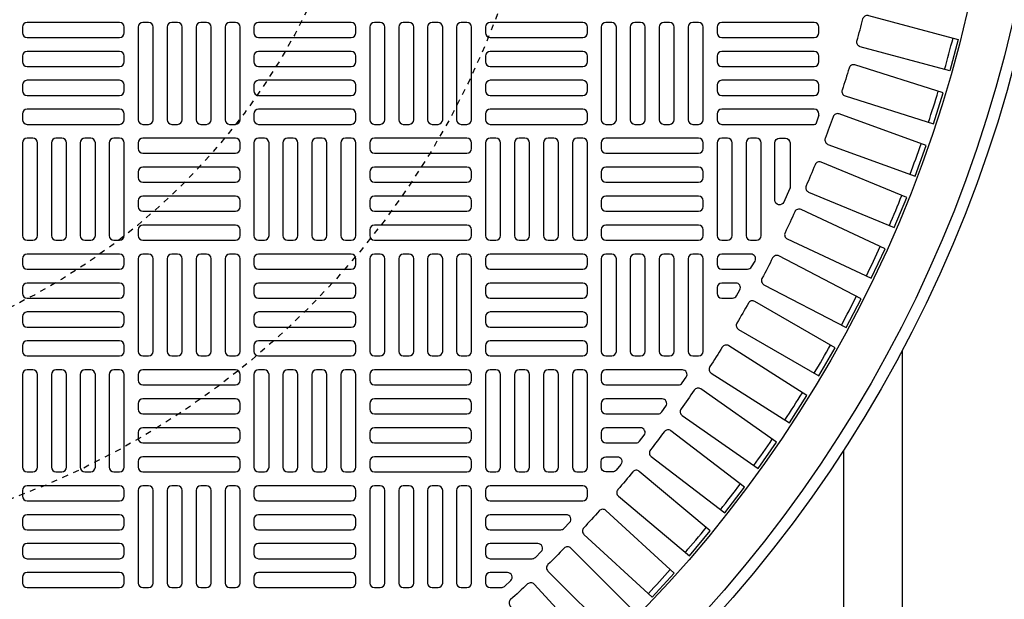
# Model space of a CAD drawing. Extents: x -285 to 5863, y 308 to 3178.
# Tile 453 of 622: x 1530 to 1547, y 1383 to 1393. Entities that reach past the tile are written whole.
import ezdxf

# ---------------------------------------------------------------- set-up
doc = ezdxf.new("R2010")
doc.units = 0
doc.header["$MEASUREMENT"] = 0
doc.linetypes.add('HIDDEN2', pattern=[0.28125, 0.1875, -0.09375])
doc.layers.get('DEFPOINTS').update_dxf_attribs({"linetype": 'CONTINUOUS'})
for name, color, linetype in [('TANK-MANHOLE-COVER-40', 2, 'CONTINUOUS'), ('TANK-MANHOLE-COVER-HATCH-40', 252, 'CONTINUOUS'), ('TANK-UST-RIB', 7, 'CONTINUOUS')]:
    doc.layers.add(name, color=color, linetype=linetype)

msp = doc.modelspace()

# ---------------------------------------------------------------- linework, layer by layer
at = {"layer": 'DEFPOINTS', "color": 8, "linetype": 'HIDDEN2', "ltscale": 0.125}
msp.add_circle((1524.87105, 1398.01916), 14, dxfattribs=at)
msp.add_circle((1524.87105, 1398.01916), 14, dxfattribs=at)
msp.add_circle((1524.87105, 1398.01916), 14, dxfattribs=at)
msp.add_circle((1524.87105, 1398.01916), 14, dxfattribs=at)
at = {"layer": 'DEFPOINTS', "color": 8, "linetype": 'HIDDEN2', "ltscale": 0.5}
msp.add_circle((1524.87105, 1398.01916), 11, dxfattribs=at)
msp.add_circle((1524.87105, 1398.01916), 11, dxfattribs=at)
msp.add_circle((1524.87105, 1398.01916), 11, dxfattribs=at)
msp.add_circle((1524.87105, 1398.01916), 11, dxfattribs=at)
at = {"layer": 'TANK-MANHOLE-COVER-40', "color": 4, "linetype": 'Continuous'}
msp.add_circle((1524.87181, 1398.01916), 22.63902, dxfattribs=at)
at = {"layer": 'TANK-MANHOLE-COVER-40', "color": 1, "linetype": 'Continuous'}
msp.add_circle((1524.87181, 1398.01916), 22.44094, dxfattribs=at)
at = {"layer": 'TANK-MANHOLE-COVER-40', "color": 2, "linetype": 'Continuous'}
msp.add_circle((1524.87181, 1398.01916), 21.65354, dxfattribs=at)
at = {"layer": 'TANK-MANHOLE-COVER-HATCH-40', "linetype": 'Continuous'}
msp.add_line((1543.45449, 1391.40581), (1543.39863, 1391.2509), dxfattribs=at)
for points in [[(1544.20212, 1393.04261, -0.41709369), (1544.29875, 1393.09904), (1545.82083, 1392.6912), (1545.67817, 1392.1588), (1544.1561, 1392.56664, -0.41709369), (1544.10062, 1392.66382, 0.00491171), (1544.20212, 1393.04261)], [(1543.96665, 1392.20417, -0.00491171), (1543.84872, 1391.83017, 0.41709369), (1543.89991, 1391.73066), (1545.40275, 1391.25682), (1545.56849, 1391.78249), (1544.06565, 1392.25633, 0.41709369), (1543.96665, 1392.20417)], [(1543.69483, 1391.3768, -0.00491171), (1543.5607, 1391.0083, 0.41709369), (1543.6075, 1390.90665), (1545.08824, 1390.36771), (1545.27675, 1390.88565), (1543.79601, 1391.42459, 0.41709369), (1543.69483, 1391.3768)], [(1542.96236, 1390.17587, -0.10680341), (1542.95534, 1390.14337), (1542.85692, 1389.92624, -0.80700564), (1542.70646, 1389.95875), (1542.70646, 1390.93255, -0.41421356), (1542.7852, 1391.01129), (1542.7852, 1391.01129), (1542.88362, 1391.01129, -0.41421356), (1542.96236, 1390.93255), (1542.96236, 1390.93255), (1542.96236, 1390.15886)], [(1543.38718, 1390.56208, -0.00491171), (1543.23711, 1390.19977, 0.41709369), (1543.27942, 1390.09618), (1544.73524, 1389.49316), (1544.94617, 1390.00239), (1543.49035, 1390.60541, 0.41709369), (1543.38718, 1390.56208)], [(1543.04428, 1389.76155, -0.00491171), (1542.87855, 1389.40613, 0.41709369), (1542.91631, 1389.30079), (1544.34444, 1388.63485), (1544.57738, 1389.13438), (1543.14924, 1389.80033, 0.41709369), (1543.04428, 1389.76155)], [(1542.66679, 1388.97673, -0.00491171), (1542.48572, 1388.62889, 0.41709369), (1542.51884, 1388.522), (1543.91657, 1387.79439), (1544.17107, 1388.2833), (1542.77335, 1389.01091, 0.41709369), (1542.66679, 1388.97673)], [(1542.25543, 1388.20913, -0.00491171), (1542.05935, 1387.86952, 0.41709369), (1542.08778, 1387.76129), (1543.45244, 1386.9734), (1543.72803, 1387.45074), (1542.36338, 1388.23863, 0.41709369), (1542.25543, 1388.20913)], [(1541.81098, 1387.46021, -0.00491171), (1541.60027, 1387.12947, 0.41709369), (1541.62396, 1387.0201), (1542.95295, 1386.17344), (1543.2491, 1386.6383), (1541.92011, 1387.48496, 0.41709369), (1541.81098, 1387.46021)], [(1541.33428, 1386.73138, -0.00491171), (1541.10935, 1386.41015, 0.41709369), (1541.12824, 1386.29985), (1542.41904, 1385.39603), (1542.73518, 1385.84753), (1541.44438, 1386.75135, 0.41709369), (1541.33428, 1386.73138)], [(1540.28784, 1385.33954, -0.00491171), (1540.03577, 1385.03913, 0.41709369), (1540.04498, 1384.92761), (1541.25208, 1383.91472), (1541.60638, 1384.33695), (1540.39927, 1385.34984, 0.41709369), (1540.28784, 1385.33954)], [(1539.12408, 1384.04419, -0.00491171), (1538.84678, 1383.7669, 0.41709369), (1538.84623, 1383.655), (1539.96047, 1382.54076), (1540.35021, 1382.9305), (1539.23598, 1384.04474, 0.41709369), (1539.12408, 1384.04419)]]:
    msp.add_lwpolyline(points, format="xyb", dxfattribs=at)
at = {"layer": 'TANK-MANHOLE-COVER-HATCH-40', "linetype": 'Continuous', "flags": 128}
for points in [[(1531.64347, 1392.90105, 0.41421356), (1531.56473, 1392.97979), (1529.98992, 1392.97979, 0.41421356), (1529.91118, 1392.90105), (1529.91118, 1392.80262, 0.41421356), (1529.98992, 1392.72388), (1531.56473, 1392.72388, 0.41421356), (1531.64347, 1392.80262)], [(1531.95843, 1392.97979, 0.41421356), (1531.87969, 1392.90105), (1531.87969, 1391.32625, 0.41421356), (1531.95843, 1391.24751), (1532.05685, 1391.24751, 0.41421356), (1532.13559, 1391.32625), (1532.13559, 1392.90105, 0.41421356), (1532.05685, 1392.97979)], [(1532.45055, 1392.97979, 0.41421356), (1532.37181, 1392.90105), (1532.37181, 1391.32625, 0.41421356), (1532.45055, 1391.24751), (1532.54898, 1391.24751, 0.41421356), (1532.62772, 1391.32625), (1532.62772, 1392.90105, 0.41421356), (1532.54898, 1392.97979)], [(1532.94268, 1392.97979, 0.41421356), (1532.86394, 1392.90105), (1532.86394, 1391.32625, 0.41421356), (1532.94268, 1391.24751), (1533.04111, 1391.24751, 0.41421356), (1533.11985, 1391.32625), (1533.11985, 1392.90105, 0.41421356), (1533.04111, 1392.97979)], [(1533.43481, 1392.97979, 0.41421356), (1533.35607, 1392.90105), (1533.35607, 1391.32625, 0.41421356), (1533.43481, 1391.24751), (1533.53323, 1391.24751, 0.41421356), (1533.61197, 1391.32625), (1533.61197, 1392.90105, 0.41421356), (1533.53323, 1392.97979)], [(1535.58048, 1392.90105, 0.41421356), (1535.50174, 1392.97979), (1533.92693, 1392.97979, 0.41421356), (1533.84819, 1392.90105), (1533.84819, 1392.80262, 0.41421356), (1533.92693, 1392.72388), (1535.50174, 1392.72388, 0.41421356), (1535.58048, 1392.80262)], [(1535.89544, 1392.97979, 0.41421356), (1535.8167, 1392.90105), (1535.8167, 1391.32625, 0.41421356), (1535.89544, 1391.24751), (1535.99386, 1391.24751, 0.41421356), (1536.0726, 1391.32625), (1536.0726, 1392.90105, 0.41421356), (1535.99386, 1392.97979)], [(1536.38756, 1392.97979, 0.41421356), (1536.30882, 1392.90105), (1536.30882, 1391.32625, 0.41421356), (1536.38756, 1391.24751), (1536.48599, 1391.24751, 0.41421356), (1536.56473, 1391.32625), (1536.56473, 1392.90105, 0.41421356), (1536.48599, 1392.97979)], [(1536.87969, 1392.97979, 0.41421356), (1536.80095, 1392.90105), (1536.80095, 1391.32625, 0.41421356), (1536.87969, 1391.24751), (1536.97811, 1391.24751, 0.41421356), (1537.05685, 1391.32625), (1537.05685, 1392.90105, 0.41421356), (1536.97811, 1392.97979)], [(1537.37181, 1392.97979, 0.41421356), (1537.29307, 1392.90105), (1537.29307, 1391.32625, 0.41421356), (1537.37181, 1391.24751), (1537.47024, 1391.24751, 0.41421356), (1537.54898, 1391.32625), (1537.54898, 1392.90105, 0.41421356), (1537.47024, 1392.97979)], [(1539.51748, 1392.90105, 0.41421356), (1539.43874, 1392.97979), (1537.86394, 1392.97979, 0.41421356), (1537.7852, 1392.90105), (1537.7852, 1392.80262, 0.41421356), (1537.86394, 1392.72388), (1539.43874, 1392.72388, 0.41421356), (1539.51748, 1392.80262)], [(1539.83244, 1392.97979, 0.41421356), (1539.7537, 1392.90105), (1539.7537, 1391.32625, 0.41421356), (1539.83244, 1391.24751), (1539.93087, 1391.24751, 0.41421356), (1540.00961, 1391.32625), (1540.00961, 1392.90105, 0.41421356), (1539.93087, 1392.97979)], [(1540.32457, 1392.97979, 0.41421356), (1540.24583, 1392.90105), (1540.24583, 1391.32625, 0.41421356), (1540.32457, 1391.24751), (1540.42299, 1391.24751, 0.41421356), (1540.50174, 1391.32625), (1540.50174, 1392.90105, 0.41421356), (1540.42299, 1392.97979)], [(1540.8167, 1392.97979, 0.41421356), (1540.73796, 1392.90105), (1540.73796, 1391.32625, 0.41421356), (1540.8167, 1391.24751), (1540.91512, 1391.24751, 0.41421356), (1540.99386, 1391.32625), (1540.99386, 1392.90105, 0.41421356), (1540.91512, 1392.97979)], [(1541.30882, 1392.97979, 0.41421356), (1541.23008, 1392.90105), (1541.23008, 1391.32625, 0.41421356), (1541.30882, 1391.24751), (1541.40725, 1391.24751, 0.41421356), (1541.48599, 1391.32625), (1541.48599, 1392.90105, 0.41421356), (1541.40725, 1392.97979)], [(1543.45449, 1392.90105, 0.41421356), (1543.37575, 1392.97979), (1541.80095, 1392.97979, 0.41421356), (1541.72221, 1392.90105), (1541.72221, 1392.80262, 0.41421356), (1541.80095, 1392.72388), (1543.37575, 1392.72388, 0.41421356), (1543.45449, 1392.80262)], [(1531.64347, 1392.40892, 0.41421356), (1531.56473, 1392.48766), (1529.98992, 1392.48766, 0.41421356), (1529.91118, 1392.40892), (1529.91118, 1392.3105, 0.41421356), (1529.98992, 1392.23176), (1531.56473, 1392.23176, 0.41421356), (1531.64347, 1392.3105)], [(1535.58048, 1392.40892, 0.41421356), (1535.50174, 1392.48766), (1533.92693, 1392.48766, 0.41421356), (1533.84819, 1392.40892), (1533.84819, 1392.3105, 0.41421356), (1533.92693, 1392.23176), (1535.50174, 1392.23176, 0.41421356), (1535.58048, 1392.3105)], [(1539.51748, 1392.40892, 0.41421356), (1539.43874, 1392.48766), (1537.86394, 1392.48766, 0.41421356), (1537.7852, 1392.40892), (1537.7852, 1392.3105, 0.41421356), (1537.86394, 1392.23176), (1539.43874, 1392.23176, 0.41421356), (1539.51748, 1392.3105)], [(1543.45449, 1392.40892, 0.41421356), (1543.37575, 1392.48766), (1541.80095, 1392.48766, 0.41421356), (1541.72221, 1392.40892), (1541.72221, 1392.3105, 0.41421356), (1541.80095, 1392.23176), (1543.37575, 1392.23176, 0.41421356), (1543.45449, 1392.3105)], [(1531.64347, 1391.9168, 0.41421356), (1531.56473, 1391.99554), (1529.98992, 1391.99554, 0.41421356), (1529.91118, 1391.9168), (1529.91118, 1391.81837, 0.41421356), (1529.98992, 1391.73963), (1531.56473, 1391.73963, 0.41421356), (1531.64347, 1391.81837)], [(1535.58048, 1391.9168, 0.41421356), (1535.50174, 1391.99554), (1533.92693, 1391.99554, 0.41421356), (1533.84819, 1391.9168), (1533.84819, 1391.81837, 0.41421356), (1533.92693, 1391.73963), (1535.50174, 1391.73963, 0.41421356), (1535.58048, 1391.81837)], [(1539.51748, 1391.9168, 0.41421356), (1539.43874, 1391.99554), (1537.86394, 1391.99554, 0.41421356), (1537.7852, 1391.9168), (1537.7852, 1391.81837, 0.41421356), (1537.86394, 1391.73963), (1539.43874, 1391.73963, 0.41421356), (1539.51748, 1391.81837)], [(1543.45449, 1391.9168, 0.41421356), (1543.37575, 1391.99554), (1541.80095, 1391.99554, 0.41421356), (1541.72221, 1391.9168), (1541.72221, 1391.81837, 0.41421356), (1541.80095, 1391.73963), (1543.37575, 1391.73963, 0.41421356), (1543.45449, 1391.81837)], [(1531.64347, 1391.42467, 0.41421356), (1531.56473, 1391.50341), (1529.98992, 1391.50341, 0.41421356), (1529.91118, 1391.42467), (1529.91118, 1391.32625, 0.41421356), (1529.98992, 1391.24751), (1531.56473, 1391.24751, 0.41421356), (1531.64347, 1391.32625)], [(1535.58048, 1391.42467, 0.41421356), (1535.50174, 1391.50341), (1533.92693, 1391.50341, 0.41421356), (1533.84819, 1391.42467), (1533.84819, 1391.32625, 0.41421356), (1533.92693, 1391.24751), (1535.50174, 1391.24751, 0.41421356), (1535.58048, 1391.32625)], [(1539.51748, 1391.42467, 0.41421356), (1539.43874, 1391.50341), (1537.86394, 1391.50341, 0.41421356), (1537.7852, 1391.42467), (1537.7852, 1391.32625, 0.41421356), (1537.86394, 1391.24751), (1539.43874, 1391.24751, 0.41421356), (1539.51748, 1391.32625)], [(1529.98992, 1391.01129, 0.41421356), (1529.91118, 1390.93255), (1529.91118, 1389.35774, 0.41421356), (1529.98992, 1389.279), (1530.08835, 1389.279, 0.41421356), (1530.16709, 1389.35774), (1530.16709, 1390.93255, 0.41421356), (1530.08835, 1391.01129)], [(1530.48205, 1391.01129, 0.41421356), (1530.40331, 1390.93255), (1530.40331, 1389.35774, 0.41421356), (1530.48205, 1389.279), (1530.58048, 1389.279, 0.41421356), (1530.65922, 1389.35774), (1530.65922, 1390.93255, 0.41421356), (1530.58048, 1391.01129)], [(1530.97418, 1391.01129, 0.41421356), (1530.89544, 1390.93255), (1530.89544, 1389.35774, 0.41421356), (1530.97418, 1389.279), (1531.0726, 1389.279, 0.41421356), (1531.15134, 1389.35774), (1531.15134, 1390.93255, 0.41421356), (1531.0726, 1391.01129)], [(1531.4663, 1391.01129, 0.41421356), (1531.38756, 1390.93255), (1531.38756, 1389.35774, 0.41421356), (1531.4663, 1389.279), (1531.56473, 1389.279, 0.41421356), (1531.64347, 1389.35774), (1531.64347, 1390.93255, 0.41421356), (1531.56473, 1391.01129)], [(1531.87969, 1390.83412, 0.41421356), (1531.95843, 1390.75538), (1533.53323, 1390.75538, 0.41421356), (1533.61197, 1390.83412), (1533.61197, 1390.93255, 0.41421356), (1533.53323, 1391.01129), (1531.95843, 1391.01129, 0.41421356), (1531.87969, 1390.93255)], [(1533.92693, 1391.01129, 0.41421356), (1533.84819, 1390.93255), (1533.84819, 1389.35774, 0.41421356), (1533.92693, 1389.279), (1534.02536, 1389.279, 0.41421356), (1534.1041, 1389.35774), (1534.1041, 1390.93255, 0.41421356), (1534.02536, 1391.01129)], [(1534.41906, 1391.01129, 0.41421356), (1534.34032, 1390.93255), (1534.34032, 1389.35774, 0.41421356), (1534.41906, 1389.279), (1534.51748, 1389.279, 0.41421356), (1534.59622, 1389.35774), (1534.59622, 1390.93255, 0.41421356), (1534.51748, 1391.01129)], [(1534.91118, 1391.01129, 0.41421356), (1534.83244, 1390.93255), (1534.83244, 1389.35774, 0.41421356), (1534.91118, 1389.279), (1535.00961, 1389.279, 0.41421356), (1535.08835, 1389.35774), (1535.08835, 1390.93255, 0.41421356), (1535.00961, 1391.01129)], [(1535.40331, 1391.01129, 0.41421356), (1535.32457, 1390.93255), (1535.32457, 1389.35774, 0.41421356), (1535.40331, 1389.279), (1535.50174, 1389.279, 0.41421356), (1535.58048, 1389.35774), (1535.58048, 1390.93255, 0.41421356), (1535.50174, 1391.01129)], [(1535.8167, 1390.83412, 0.41421356), (1535.89544, 1390.75538), (1537.47024, 1390.75538, 0.41421356), (1537.54898, 1390.83412), (1537.54898, 1390.93255, 0.41421356), (1537.47024, 1391.01129), (1535.89544, 1391.01129, 0.41421356), (1535.8167, 1390.93255)], [(1537.86394, 1391.01129, 0.41421356), (1537.7852, 1390.93255), (1537.7852, 1389.35774, 0.41421356), (1537.86394, 1389.279), (1537.96236, 1389.279, 0.41421356), (1538.04111, 1389.35774), (1538.04111, 1390.93255, 0.41421356), (1537.96236, 1391.01129)], [(1538.35607, 1391.01129, 0.41421356), (1538.27733, 1390.93255), (1538.27733, 1389.35774, 0.41421356), (1538.35607, 1389.279), (1538.45449, 1389.279, 0.41421356), (1538.53323, 1389.35774), (1538.53323, 1390.93255, 0.41421356), (1538.45449, 1391.01129)], [(1538.84819, 1391.01129, 0.41421356), (1538.76945, 1390.93255), (1538.76945, 1389.35774, 0.41421356), (1538.84819, 1389.279), (1538.94662, 1389.279, 0.41421356), (1539.02536, 1389.35774), (1539.02536, 1390.93255, 0.41421356), (1538.94662, 1391.01129)], [(1539.34032, 1391.01129, 0.41421356), (1539.26158, 1390.93255), (1539.26158, 1389.35774, 0.41421356), (1539.34032, 1389.279), (1539.43874, 1389.279, 0.41421356), (1539.51748, 1389.35774), (1539.51748, 1390.93255, 0.41421356), (1539.43874, 1391.01129)], [(1539.7537, 1390.83412, 0.41421356), (1539.83244, 1390.75538), (1541.40725, 1390.75538, 0.41421356), (1541.48599, 1390.83412), (1541.48599, 1390.93255, 0.41421356), (1541.40725, 1391.01129), (1539.83244, 1391.01129, 0.41421356), (1539.7537, 1390.93255)], [(1531.87969, 1390.34199, 0.41421356), (1531.95843, 1390.26325), (1533.53323, 1390.26325, 0.41421356), (1533.61197, 1390.34199), (1533.61197, 1390.44042, 0.41421356), (1533.53323, 1390.51916), (1531.95843, 1390.51916, 0.41421356), (1531.87969, 1390.44042)], [(1535.8167, 1390.34199, 0.41421356), (1535.89544, 1390.26325), (1537.47024, 1390.26325, 0.41421356), (1537.54898, 1390.34199), (1537.54898, 1390.44042, 0.41421356), (1537.47024, 1390.51916), (1535.89544, 1390.51916, 0.41421356), (1535.8167, 1390.44042)], [(1539.7537, 1390.34199, 0.41421356), (1539.83244, 1390.26325), (1541.40725, 1390.26325, 0.41421356), (1541.48599, 1390.34199), (1541.48599, 1390.44042, 0.41421356), (1541.40725, 1390.51916), (1539.83244, 1390.51916, 0.41421356), (1539.7537, 1390.44042)], [(1531.87969, 1389.84987, 0.41421356), (1531.95843, 1389.77113), (1533.53323, 1389.77113, 0.41421356), (1533.61197, 1389.84987), (1533.61197, 1389.94829, 0.41421356), (1533.53323, 1390.02703), (1531.95843, 1390.02703, 0.41421356), (1531.87969, 1389.94829)], [(1535.8167, 1389.84987, 0.41421356), (1535.89544, 1389.77113), (1537.47024, 1389.77113, 0.41421356), (1537.54898, 1389.84987), (1537.54898, 1389.94829, 0.41421356), (1537.47024, 1390.02703), (1535.89544, 1390.02703, 0.41421356), (1535.8167, 1389.94829)], [(1539.7537, 1389.84987, 0.41421356), (1539.83244, 1389.77113), (1541.40725, 1389.77113, 0.41421356), (1541.48599, 1389.84987), (1541.48599, 1389.94829, 0.41421356), (1541.40725, 1390.02703), (1539.83244, 1390.02703, 0.41421356), (1539.7537, 1389.94829)], [(1531.87969, 1389.35774, 0.41421356), (1531.95843, 1389.279), (1533.53323, 1389.279, 0.41421356), (1533.61197, 1389.35774), (1533.61197, 1389.45617, 0.41421356), (1533.53323, 1389.53491), (1531.95843, 1389.53491, 0.41421356), (1531.87969, 1389.45617)], [(1535.8167, 1389.35774, 0.41421356), (1535.89544, 1389.279), (1537.47024, 1389.279, 0.41421356), (1537.54898, 1389.35774), (1537.54898, 1389.45617, 0.41421356), (1537.47024, 1389.53491), (1535.89544, 1389.53491, 0.41421356), (1535.8167, 1389.45617)], [(1539.7537, 1389.35774, 0.41421356), (1539.83244, 1389.279), (1541.40725, 1389.279, 0.41421356), (1541.48599, 1389.35774), (1541.48599, 1389.45617, 0.41421356), (1541.40725, 1389.53491), (1539.83244, 1389.53491, 0.41421356), (1539.7537, 1389.45617)], [(1531.64347, 1388.96404, 0.41421356), (1531.56473, 1389.04278), (1529.98992, 1389.04278, 0.41421356), (1529.91118, 1388.96404), (1529.91118, 1388.86562, 0.41421356), (1529.98992, 1388.78688), (1531.56473, 1388.78688, 0.41421356), (1531.64347, 1388.86562)], [(1531.95843, 1389.04278, 0.41421356), (1531.87969, 1388.96404), (1531.87969, 1387.38924, 0.41421356), (1531.95843, 1387.3105), (1532.05685, 1387.3105, 0.41421356), (1532.13559, 1387.38924), (1532.13559, 1388.96404, 0.41421356), (1532.05685, 1389.04278)], [(1532.45055, 1389.04278, 0.41421356), (1532.37181, 1388.96404), (1532.37181, 1387.38924, 0.41421356), (1532.45055, 1387.3105), (1532.54898, 1387.3105, 0.41421356), (1532.62772, 1387.38924), (1532.62772, 1388.96404, 0.41421356), (1532.54898, 1389.04278)], [(1532.94268, 1389.04278, 0.41421356), (1532.86394, 1388.96404), (1532.86394, 1387.38924, 0.41421356), (1532.94268, 1387.3105), (1533.04111, 1387.3105, 0.41421356), (1533.11985, 1387.38924), (1533.11985, 1388.96404, 0.41421356), (1533.04111, 1389.04278)], [(1533.43481, 1389.04278, 0.41421356), (1533.35607, 1388.96404), (1533.35607, 1387.38924, 0.41421356), (1533.43481, 1387.3105), (1533.53323, 1387.3105, 0.41421356), (1533.61197, 1387.38924), (1533.61197, 1388.96404, 0.41421356), (1533.53323, 1389.04278)], [(1535.58048, 1388.96404, 0.41421356), (1535.50174, 1389.04278), (1533.92693, 1389.04278, 0.41421356), (1533.84819, 1388.96404), (1533.84819, 1388.86562, 0.41421356), (1533.92693, 1388.78688), (1535.50174, 1388.78688, 0.41421356), (1535.58048, 1388.86562)], [(1535.89544, 1389.04278, 0.41421356), (1535.8167, 1388.96404), (1535.8167, 1387.38924, 0.41421356), (1535.89544, 1387.3105), (1535.99386, 1387.3105, 0.41421356), (1536.0726, 1387.38924), (1536.0726, 1388.96404, 0.41421356), (1535.99386, 1389.04278)], [(1536.38756, 1389.04278, 0.41421356), (1536.30882, 1388.96404), (1536.30882, 1387.38924, 0.41421356), (1536.38756, 1387.3105), (1536.48599, 1387.3105, 0.41421356), (1536.56473, 1387.38924), (1536.56473, 1388.96404, 0.41421356), (1536.48599, 1389.04278)], [(1536.87969, 1389.04278, 0.41421356), (1536.80095, 1388.96404), (1536.80095, 1387.38924, 0.41421356), (1536.87969, 1387.3105), (1536.97811, 1387.3105, 0.41421356), (1537.05685, 1387.38924), (1537.05685, 1388.96404, 0.41421356), (1536.97811, 1389.04278)], [(1537.37181, 1389.04278, 0.41421356), (1537.29307, 1388.96404), (1537.29307, 1387.38924, 0.41421356), (1537.37181, 1387.3105), (1537.47024, 1387.3105, 0.41421356), (1537.54898, 1387.38924), (1537.54898, 1388.96404, 0.41421356), (1537.47024, 1389.04278)], [(1539.51748, 1388.96404, 0.41421356), (1539.43874, 1389.04278), (1537.86394, 1389.04278, 0.41421356), (1537.7852, 1388.96404), (1537.7852, 1388.86562, 0.41421356), (1537.86394, 1388.78688), (1539.43874, 1388.78688, 0.41421356), (1539.51748, 1388.86562)], [(1539.83244, 1389.04278, 0.41421356), (1539.7537, 1388.96404), (1539.7537, 1387.38924, 0.41421356), (1539.83244, 1387.3105), (1539.93087, 1387.3105, 0.41421356), (1540.00961, 1387.38924), (1540.00961, 1388.96404, 0.41421356), (1539.93087, 1389.04278)], [(1540.32457, 1389.04278, 0.41421356), (1540.24583, 1388.96404), (1540.24583, 1387.38924, 0.41421356), (1540.32457, 1387.3105), (1540.42299, 1387.3105, 0.41421356), (1540.50174, 1387.38924), (1540.50174, 1388.96404, 0.41421356), (1540.42299, 1389.04278)], [(1540.8167, 1389.04278, 0.41421356), (1540.73796, 1388.96404), (1540.73796, 1387.38924, 0.41421356), (1540.8167, 1387.3105), (1540.91512, 1387.3105, 0.41421356), (1540.99386, 1387.38924), (1540.99386, 1388.96404, 0.41421356), (1540.91512, 1389.04278)], [(1541.30882, 1389.04278, 0.41421356), (1541.23008, 1388.96404), (1541.23008, 1387.38924, 0.41421356), (1541.30882, 1387.3105), (1541.40725, 1387.3105, 0.41421356), (1541.48599, 1387.38924), (1541.48599, 1388.96404, 0.41421356), (1541.40725, 1389.04278)], [(1531.64347, 1388.47192, 0.41421356), (1531.56473, 1388.55066), (1529.98992, 1388.55066, 0.41421356), (1529.91118, 1388.47192), (1529.91118, 1388.37349, 0.41421356), (1529.98992, 1388.29475), (1531.56473, 1388.29475, 0.41421356), (1531.64347, 1388.37349)], [(1535.58048, 1388.47192, 0.41421356), (1535.50174, 1388.55066), (1533.92693, 1388.55066, 0.41421356), (1533.84819, 1388.47192), (1533.84819, 1388.37349, 0.41421356), (1533.92693, 1388.29475), (1535.50174, 1388.29475, 0.41421356), (1535.58048, 1388.37349)], [(1539.51748, 1388.47192, 0.41421356), (1539.43874, 1388.55066), (1537.86394, 1388.55066, 0.41421356), (1537.7852, 1388.47192), (1537.7852, 1388.37349, 0.41421356), (1537.86394, 1388.29475), (1539.43874, 1388.29475, 0.41421356), (1539.51748, 1388.37349)], [(1531.64347, 1387.97979, 0.41421356), (1531.56473, 1388.05853), (1529.98992, 1388.05853, 0.41421356), (1529.91118, 1387.97979), (1529.91118, 1387.88136, 0.41421356), (1529.98992, 1387.80262), (1531.56473, 1387.80262, 0.41421356), (1531.64347, 1387.88136)], [(1535.58048, 1387.97979, 0.41421356), (1535.50174, 1388.05853), (1533.92693, 1388.05853, 0.41421356), (1533.84819, 1387.97979), (1533.84819, 1387.88136, 0.41421356), (1533.92693, 1387.80262), (1535.50174, 1387.80262, 0.41421356), (1535.58048, 1387.88136)], [(1539.51748, 1387.97979, 0.41421356), (1539.43874, 1388.05853), (1537.86394, 1388.05853, 0.41421356), (1537.7852, 1387.97979), (1537.7852, 1387.88136, 0.41421356), (1537.86394, 1387.80262), (1539.43874, 1387.80262, 0.41421356), (1539.51748, 1387.88136)], [(1531.64347, 1387.48766, 0.41421356), (1531.56473, 1387.5664), (1529.98992, 1387.5664, 0.41421356), (1529.91118, 1387.48766), (1529.91118, 1387.38924, 0.41421356), (1529.98992, 1387.3105), (1531.56473, 1387.3105, 0.41421356), (1531.64347, 1387.38924)], [(1535.58048, 1387.48766, 0.41421356), (1535.50174, 1387.5664), (1533.92693, 1387.5664, 0.41421356), (1533.84819, 1387.48766), (1533.84819, 1387.38924, 0.41421356), (1533.92693, 1387.3105), (1535.50174, 1387.3105, 0.41421356), (1535.58048, 1387.38924)], [(1539.51748, 1387.48766, 0.41421356), (1539.43874, 1387.5664), (1537.86394, 1387.5664, 0.41421356), (1537.7852, 1387.48766), (1537.7852, 1387.38924, 0.41421356), (1537.86394, 1387.3105), (1539.43874, 1387.3105, 0.41421356), (1539.51748, 1387.38924)], [(1529.98992, 1387.07428, 0.41421356), (1529.91118, 1386.99554), (1529.91118, 1385.42073, 0.41421356), (1529.98992, 1385.34199), (1530.08835, 1385.34199, 0.41421356), (1530.16709, 1385.42073), (1530.16709, 1386.99554, 0.41421356), (1530.08835, 1387.07428)], [(1530.48205, 1387.07428, 0.41421356), (1530.40331, 1386.99554), (1530.40331, 1385.42073, 0.41421356), (1530.48205, 1385.34199), (1530.58048, 1385.34199, 0.41421356), (1530.65922, 1385.42073), (1530.65922, 1386.99554, 0.41421356), (1530.58048, 1387.07428)], [(1530.97418, 1387.07428, 0.41421356), (1530.89544, 1386.99554), (1530.89544, 1385.42073, 0.41421356), (1530.97418, 1385.34199), (1531.0726, 1385.34199, 0.41421356), (1531.15134, 1385.42073), (1531.15134, 1386.99554, 0.41421356), (1531.0726, 1387.07428)], [(1531.4663, 1387.07428, 0.41421356), (1531.38756, 1386.99554), (1531.38756, 1385.42073, 0.41421356), (1531.4663, 1385.34199), (1531.56473, 1385.34199, 0.41421356), (1531.64347, 1385.42073), (1531.64347, 1386.99554, 0.41421356), (1531.56473, 1387.07428)], [(1531.87969, 1386.89711, 0.41421356), (1531.95843, 1386.81837), (1533.53323, 1386.81837, 0.41421356), (1533.61197, 1386.89711), (1533.61197, 1386.99554, 0.41421356), (1533.53323, 1387.07428), (1531.95843, 1387.07428, 0.41421356), (1531.87969, 1386.99554)], [(1533.92693, 1387.07428, 0.41421356), (1533.84819, 1386.99554), (1533.84819, 1385.42073, 0.41421356), (1533.92693, 1385.34199), (1534.02536, 1385.34199, 0.41421356), (1534.1041, 1385.42073), (1534.1041, 1386.99554, 0.41421356), (1534.02536, 1387.07428)], [(1534.41906, 1387.07428, 0.41421356), (1534.34032, 1386.99554), (1534.34032, 1385.42073, 0.41421356), (1534.41906, 1385.34199), (1534.51748, 1385.34199, 0.41421356), (1534.59622, 1385.42073), (1534.59622, 1386.99554, 0.41421356), (1534.51748, 1387.07428)], [(1534.91118, 1387.07428, 0.41421356), (1534.83244, 1386.99554), (1534.83244, 1385.42073, 0.41421356), (1534.91118, 1385.34199), (1535.00961, 1385.34199, 0.41421356), (1535.08835, 1385.42073), (1535.08835, 1386.99554, 0.41421356), (1535.00961, 1387.07428)], [(1535.40331, 1387.07428, 0.41421356), (1535.32457, 1386.99554), (1535.32457, 1385.42073, 0.41421356), (1535.40331, 1385.34199), (1535.50174, 1385.34199, 0.41421356), (1535.58048, 1385.42073), (1535.58048, 1386.99554, 0.41421356), (1535.50174, 1387.07428)], [(1535.8167, 1386.89711, 0.41421356), (1535.89544, 1386.81837), (1537.47024, 1386.81837, 0.41421356), (1537.54898, 1386.89711), (1537.54898, 1386.99554, 0.41421356), (1537.47024, 1387.07428), (1535.89544, 1387.07428, 0.41421356), (1535.8167, 1386.99554)], [(1537.86394, 1387.07428, 0.41421356), (1537.7852, 1386.99554), (1537.7852, 1385.42073, 0.41421356), (1537.86394, 1385.34199), (1537.96236, 1385.34199, 0.41421356), (1538.04111, 1385.42073), (1538.04111, 1386.99554, 0.41421356), (1537.96236, 1387.07428)], [(1538.35607, 1387.07428, 0.41421356), (1538.27733, 1386.99554), (1538.27733, 1385.42073, 0.41421356), (1538.35607, 1385.34199), (1538.45449, 1385.34199, 0.41421356), (1538.53323, 1385.42073), (1538.53323, 1386.99554, 0.41421356), (1538.45449, 1387.07428)], [(1538.84819, 1387.07428, 0.41421356), (1538.76945, 1386.99554), (1538.76945, 1385.42073, 0.41421356), (1538.84819, 1385.34199), (1538.94662, 1385.34199, 0.41421356), (1539.02536, 1385.42073), (1539.02536, 1386.99554, 0.41421356), (1538.94662, 1387.07428)], [(1539.34032, 1387.07428, 0.41421356), (1539.26158, 1386.99554), (1539.26158, 1385.42073, 0.41421356), (1539.34032, 1385.34199), (1539.43874, 1385.34199, 0.41421356), (1539.51748, 1385.42073), (1539.51748, 1386.99554, 0.41421356), (1539.43874, 1387.07428)], [(1531.87969, 1386.40499, 0.41421356), (1531.95843, 1386.32625), (1533.53323, 1386.32625, 0.41421356), (1533.61197, 1386.40499), (1533.61197, 1386.50341, 0.41421356), (1533.53323, 1386.58215), (1531.95843, 1386.58215, 0.41421356), (1531.87969, 1386.50341)], [(1535.8167, 1386.40499, 0.41421356), (1535.89544, 1386.32625), (1537.47024, 1386.32625, 0.41421356), (1537.54898, 1386.40499), (1537.54898, 1386.50341, 0.41421356), (1537.47024, 1386.58215), (1535.89544, 1386.58215, 0.41421356), (1535.8167, 1386.50341)], [(1531.87969, 1385.91286, 0.41421356), (1531.95843, 1385.83412), (1533.53323, 1385.83412, 0.41421356), (1533.61197, 1385.91286), (1533.61197, 1386.01129, 0.41421356), (1533.53323, 1386.09003), (1531.95843, 1386.09003, 0.41421356), (1531.87969, 1386.01129)], [(1535.8167, 1385.91286, 0.41421356), (1535.89544, 1385.83412), (1537.47024, 1385.83412, 0.41421356), (1537.54898, 1385.91286), (1537.54898, 1386.01129, 0.41421356), (1537.47024, 1386.09003), (1535.89544, 1386.09003, 0.41421356), (1535.8167, 1386.01129)], [(1531.87969, 1385.42073, 0.41421356), (1531.95843, 1385.34199), (1533.53323, 1385.34199, 0.41421356), (1533.61197, 1385.42073), (1533.61197, 1385.51916, 0.41421356), (1533.53323, 1385.5979), (1531.95843, 1385.5979, 0.41421356), (1531.87969, 1385.51916)], [(1535.8167, 1385.42073, 0.41421356), (1535.89544, 1385.34199), (1537.47024, 1385.34199, 0.41421356), (1537.54898, 1385.42073), (1537.54898, 1385.51916, 0.41421356), (1537.47024, 1385.5979), (1535.89544, 1385.5979, 0.41421356), (1535.8167, 1385.51916)], [(1531.64347, 1385.02703, 0.41421356), (1531.56473, 1385.10577), (1529.98992, 1385.10577, 0.41421356), (1529.91118, 1385.02703), (1529.91118, 1384.92861, 0.41421356), (1529.98992, 1384.84987), (1531.56473, 1384.84987, 0.41421356), (1531.64347, 1384.92861)], [(1531.95843, 1385.10577, 0.41421356), (1531.87969, 1385.02703), (1531.87969, 1383.45223, 0.41421356), (1531.95843, 1383.37349), (1532.05685, 1383.37349, 0.41421356), (1532.13559, 1383.45223), (1532.13559, 1385.02703, 0.41421356), (1532.05685, 1385.10577)], [(1532.45055, 1385.10577, 0.41421356), (1532.37181, 1385.02703), (1532.37181, 1383.45223, 0.41421356), (1532.45055, 1383.37349), (1532.54898, 1383.37349, 0.41421356), (1532.62772, 1383.45223), (1532.62772, 1385.02703, 0.41421356), (1532.54898, 1385.10577)], [(1532.94268, 1385.10577, 0.41421356), (1532.86394, 1385.02703), (1532.86394, 1383.45223, 0.41421356), (1532.94268, 1383.37349), (1533.04111, 1383.37349, 0.41421356), (1533.11985, 1383.45223), (1533.11985, 1385.02703, 0.41421356), (1533.04111, 1385.10577)], [(1533.43481, 1385.10577, 0.41421356), (1533.35607, 1385.02703), (1533.35607, 1383.45223, 0.41421356), (1533.43481, 1383.37349), (1533.53323, 1383.37349, 0.41421356), (1533.61197, 1383.45223), (1533.61197, 1385.02703, 0.41421356), (1533.53323, 1385.10577)], [(1535.58048, 1385.02703, 0.41421356), (1535.50174, 1385.10577), (1533.92693, 1385.10577, 0.41421356), (1533.84819, 1385.02703), (1533.84819, 1384.92861, 0.41421356), (1533.92693, 1384.84987), (1535.50174, 1384.84987, 0.41421356), (1535.58048, 1384.92861)], [(1535.89544, 1385.10577, 0.41421356), (1535.8167, 1385.02703), (1535.8167, 1383.45223, 0.41421356), (1535.89544, 1383.37349), (1535.99386, 1383.37349, 0.41421356), (1536.0726, 1383.45223), (1536.0726, 1385.02703, 0.41421356), (1535.99386, 1385.10577)], [(1536.38756, 1385.10577, 0.41421356), (1536.30882, 1385.02703), (1536.30882, 1383.45223, 0.41421356), (1536.38756, 1383.37349), (1536.48599, 1383.37349, 0.41421356), (1536.56473, 1383.45223), (1536.56473, 1385.02703, 0.41421356), (1536.48599, 1385.10577)], [(1536.87969, 1385.10577, 0.41421356), (1536.80095, 1385.02703), (1536.80095, 1383.45223, 0.41421356), (1536.87969, 1383.37349), (1536.97811, 1383.37349, 0.41421356), (1537.05685, 1383.45223), (1537.05685, 1385.02703, 0.41421356), (1536.97811, 1385.10577)], [(1537.37181, 1385.10577, 0.41421356), (1537.29307, 1385.02703), (1537.29307, 1383.45223, 0.41421356), (1537.37181, 1383.37349), (1537.47024, 1383.37349, 0.41421356), (1537.54898, 1383.45223), (1537.54898, 1385.02703, 0.41421356), (1537.47024, 1385.10577)], [(1531.64347, 1384.53491, 0.41421356), (1531.56473, 1384.61365), (1529.98992, 1384.61365, 0.41421356), (1529.91118, 1384.53491), (1529.91118, 1384.43648, 0.41421356), (1529.98992, 1384.35774), (1531.56473, 1384.35774, 0.41421356), (1531.64347, 1384.43648)], [(1535.58048, 1384.53491, 0.41421356), (1535.50174, 1384.61365), (1533.92693, 1384.61365, 0.41421356), (1533.84819, 1384.53491), (1533.84819, 1384.43648, 0.41421356), (1533.92693, 1384.35774), (1535.50174, 1384.35774, 0.41421356), (1535.58048, 1384.43648)], [(1531.64347, 1384.04278, 0.41421356), (1531.56473, 1384.12152), (1529.98992, 1384.12152, 0.41421356), (1529.91118, 1384.04278), (1529.91118, 1383.94436, 0.41421356), (1529.98992, 1383.86562), (1531.56473, 1383.86562, 0.41421356), (1531.64347, 1383.94436)], [(1535.58048, 1384.04278, 0.41421356), (1535.50174, 1384.12152), (1533.92693, 1384.12152, 0.41421356), (1533.84819, 1384.04278), (1533.84819, 1383.94436, 0.41421356), (1533.92693, 1383.86562), (1535.50174, 1383.86562, 0.41421356), (1535.58048, 1383.94436)], [(1531.64347, 1383.55066, 0.41421356), (1531.56473, 1383.6294), (1529.98992, 1383.6294, 0.41421356), (1529.91118, 1383.55066), (1529.91118, 1383.45223, 0.41421356), (1529.98992, 1383.37349), (1531.56473, 1383.37349, 0.41421356), (1531.64347, 1383.45223)], [(1535.58048, 1383.55066, 0.41421356), (1535.50174, 1383.6294), (1533.92693, 1383.6294, 0.41421356), (1533.84819, 1383.55066), (1533.84819, 1383.45223, 0.41421356), (1533.92693, 1383.37349), (1535.50174, 1383.37349, 0.41421356), (1535.58048, 1383.45223)]]:
    msp.add_lwpolyline(points, format="xyb", close=True, dxfattribs=at)
msp.add_lwpolyline([(1543.45449, 1391.40581), (1543.45449, 1391.42467, 0.41421356), (1543.37575, 1391.50341), (1541.80095, 1391.50341, 0.41421356), (1541.72221, 1391.42467), (1541.72221, 1391.32625, 0.41421356), (1541.80095, 1391.24751), (1543.37575, 1391.24751, 0.07385003), (1543.39863, 1391.2509, 0.07385003)], format="xyb", dxfattribs=at)
at = {"layer": 'TANK-MANHOLE-COVER-HATCH-40', "linetype": 'Continuous'}
for points in [[(1541.80095, 1391.01129, 0.41421356), (1541.72221, 1390.93255), (1541.72221, 1389.35774, 0.41421356), (1541.80095, 1389.279), (1541.89937, 1389.279, 0.41421356), (1541.97811, 1389.35774), (1541.97811, 1390.93255, 0.41421356), (1541.89937, 1391.01129)], [(1542.29307, 1391.01129, 0.41421356), (1542.21433, 1390.93255), (1542.21433, 1389.35774, 0.41421356), (1542.29307, 1389.279), (1542.3915, 1389.279, 0.41421356), (1542.47024, 1389.35774), (1542.47024, 1390.93255, 0.41421356), (1542.3915, 1391.01129)], [(1542.29894, 1389.04278), (1541.80095, 1389.04278), (1541.80095, 1389.04278, 0.41421356), (1541.72221, 1388.96404), (1541.72221, 1388.86562), (1541.72221, 1388.86562, 0.41421356), (1541.80095, 1388.78688), (1542.24212, 1388.78688, 0.26794919), (1542.31031, 1388.82625), (1542.36714, 1388.92467, 0.57735027)], [(1542.04101, 1388.55066), (1541.80095, 1388.55066), (1541.80095, 1388.55066, 0.41421356), (1541.72221, 1388.47192), (1541.72221, 1388.37349), (1541.72221, 1388.37349, 0.41421356), (1541.80095, 1388.29475), (1541.9862, 1388.29475, 0.27209959), (1542.05499, 1388.33518), (1542.1098, 1388.4336, 0.57220395)], [(1541.13245, 1387.07428), (1539.83244, 1387.07428), (1539.83244, 1387.07428, 0.41421356), (1539.7537, 1386.99554), (1539.7537, 1386.89711), (1539.7537, 1386.89711, 0.41421356), (1539.83244, 1386.81837), (1541.06568, 1386.81837, 0.24862232), (1541.13084, 1386.85291), (1541.19761, 1386.95133, 0.60176538)], [(1540.78769, 1386.58215), (1539.83244, 1386.58215), (1539.83244, 1386.58215, 0.41421356), (1539.7537, 1386.50341), (1539.7537, 1386.40499), (1539.7537, 1386.40499, 0.41421356), (1539.83244, 1386.32625), (1540.71644, 1386.32625, 0.24054885), (1540.78023, 1386.35882), (1540.85147, 1386.45724, 0.61218964)], [(1540.41972, 1386.09003), (1539.83244, 1386.09003), (1539.83244, 1386.09003, 0.41421356), (1539.7537, 1386.01129), (1539.7537, 1385.91286), (1539.7537, 1385.91286, 0.41421356), (1539.83244, 1385.83412), (1540.34369, 1385.83412, 0.23232365), (1540.406, 1385.86473), (1540.48203, 1385.96315, 0.62295027)], [(1540.82662, 1386.02454, -0.00491946), (1540.58752, 1385.71293, 0.41709369), (1540.60158, 1385.60191), (1541.85172, 1384.64264), (1542.18726, 1385.07993), (1540.93662, 1386.03957, 0.41710279)], [(1539.83244, 1385.5979), (1539.83244, 1385.5979), (1540.02684, 1385.5979, -0.63408546), (1540.08759, 1385.46906), (1540.00642, 1385.37064, -0.2239262), (1539.94567, 1385.34199), (1539.83244, 1385.34199, -0.41421356), (1539.7537, 1385.42073), (1539.7537, 1385.42073), (1539.7537, 1385.51916, -0.41421356)], [(1539.51748, 1385.02703, 0.41421356), (1539.43874, 1385.10577), (1537.86394, 1385.10577, 0.41421356), (1537.7852, 1385.02703), (1537.7852, 1384.92861, 0.41421356), (1537.86394, 1384.84987), (1539.43874, 1384.84987, 0.41421356), (1539.51748, 1384.92861)], [(1539.45949, 1384.27822), (1540.62127, 1383.21365), (1540.99364, 1383.62002), (1539.83186, 1384.6846, 0.41709369), (1539.72009, 1384.67917, -0.00491171), (1539.45516, 1384.39004, 0.41709369)], [(1539.15805, 1384.61365), (1537.86394, 1384.61365), (1537.86394, 1384.61365, 0.41421356), (1537.7852, 1384.53491), (1537.7852, 1384.43648), (1537.7852, 1384.43648, 0.41421356), (1537.86394, 1384.35774), (1539.06521, 1384.35774, 0.20651443), (1539.12249, 1384.38245), (1539.21533, 1384.48088, 0.6576677)], [(1538.6769, 1384.12152), (1537.86394, 1384.12152), (1537.86394, 1384.12152, 0.41421356), (1537.7852, 1384.04278), (1537.7852, 1383.94436), (1537.7852, 1383.94436, 0.41421356), (1537.86394, 1383.86562), (1538.57735, 1383.86562, 0.19743793), (1538.63271, 1383.88836), (1538.73226, 1383.98679, 0.67023271)], [(1538.16013, 1383.6294), (1537.86394, 1383.6294), (1537.86394, 1383.6294, 0.41421356), (1537.7852, 1383.55066), (1537.7852, 1383.45223), (1537.7852, 1383.45223, 0.41421356), (1537.86394, 1383.37349), (1538.0531, 1383.37349, 0.1880618), (1538.1064, 1383.39427), (1538.21343, 1383.4927, 0.68341411)], [(1538.20638, 1383.05911), (1539.27095, 1381.89733), (1539.67732, 1382.26971), (1538.61275, 1383.43149, 0.41709369), (1538.50093, 1383.43582, -0.00491171), (1538.21181, 1383.17088, 0.41709369)]]:
    msp.add_lwpolyline(points, format="xyb", close=True, dxfattribs=at)
for start, end in [(344.266426, 345.733574), (341.766426, 343.233574), (339.266426, 340.733574), (336.766426, 338.233574), (334.266426, 335.733574), (331.766426, 333.233574), (329.266426, 330.733574), (326.766426, 328.233574), (324.266426, 325.733574), (321.766426, 323.233574), (319.266426, 320.733574), (316.766426, 318.233574)]:
    msp.add_arc((1524.87181, 1398.01916), 21.52559, start, end, dxfattribs=at)
at = {"layer": 'TANK-UST-RIB'}
for p, q in [((1544.87181, 1387.4106), (1544.87181, 1337.01839)), ((1543.87181, 1385.70883), (1543.87181, 1335.01839))]:
    msp.add_line(p, q, dxfattribs=at)

doc.saveas('drawing.dxf')
